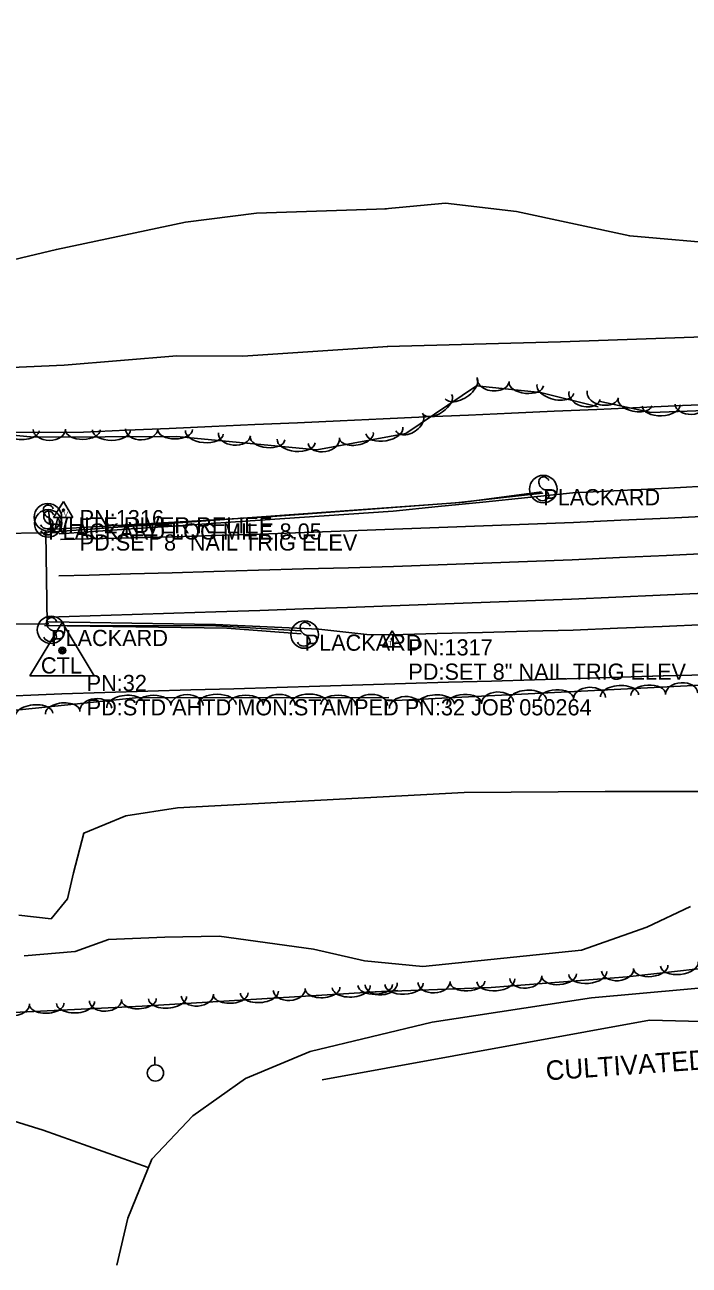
# Model space of a CAD drawing. Extents: x 1441650 to 1491889, y 345904 to 358319.
# Drawn here: x 1482707.8 to 1482912.6, y 345903.7 to 346286.4 of the extents above; entities that cross this region are included whole.
import ezdxf

# ---------------------------------------------------------------- set-up
doc = ezdxf.new("R2010")
doc.units = 0
for name, color, linetype in [('S_BRIDGE', 7, 'Continuous'), ('S_EDGE_PAVEMENT', 7, 'Continuous'), ('S_GUARDRAIL', 7, 'Continuous'), ('S_MISC_BOUNDARY', 7, 'Continuous'), ('S_MISC_BOUNDARY_ANNOT', 7, 'Continuous'), ('S_MSC_PT_SYM', 7, 'Continuous'), ('S_PAVEMENT_CROWN', 7, 'Continuous'), ('S_PRIMARY_CTL', 7, 'Continuous'), ('S_PRIMARY_CTL_ANNOT', 7, 'Continuous'), ('S_RDW_PT_SYM', 7, 'Continuous'), ('S_SECONDARY_CTL', 7, 'Continuous'), ('S_SECONDARY_CTL_ANNOT', 7, 'Continuous'), ('S_SHOULDER', 7, 'Continuous'), ('S_SIGN', 7, 'Continuous'), ('S_SIGN_ANNOT', 7, 'Continuous'), ('S_STR_PT_SYM', 7, 'Continuous'), ('S_STREAM', 7, 'Continuous'), ('S_TRAILS', 7, 'Continuous'), ('S_TREE', 7, 'Continuous'), ('S_UTILITY_POLE', 7, 'Continuous')]:
    doc.layers.add(name, color=color, linetype=linetype)

msp = doc.modelspace()

# ---------------------------------------------------------------- linework, layer by layer
at = {"layer": 'S_BRIDGE'}
for p, q in [((1482514.36, 346127.89), (1482714.22, 346129.63)), ((1482714.22, 346129.63), (1482714.66, 346101.6)), ((1482714.66, 346101.6), (1482513.36, 346099.93))]:
    msp.add_line(p, q, dxfattribs=at)
at = {"layer": 'S_EDGE_PAVEMENT'}
for points in [[(1482718.78, 346127.62), (1482727.59, 346127.84), (1482740.54, 346128.15), (1482753.5, 346128.47), (1482766.46, 346128.79), (1482780.22, 346129.28), (1482793.98, 346129.77), (1482807.75, 346130.26), (1482821.51, 346130.75), (1482835.35, 346131.27), (1482849.2, 346131.8), (1482863.04, 346132.32), (1482876.89, 346132.85), (1482891.5, 346133.52), (1482906.11, 346134.2), (1482920.72, 346134.88)], [(1482714.91, 346103.66), (1482727.85, 346104.05), (1482740.8, 346104.45), (1482753.74, 346104.85), (1482766.69, 346105.25), (1482780.2, 346105.71), (1482793.71, 346106.17), (1482807.23, 346106.63), (1482820.74, 346107.09), (1482834.62, 346107.61), (1482848.49, 346108.14), (1482862.37, 346108.66), (1482876.24, 346109.18), (1482889.95, 346109.79), (1482903.66, 346110.39), (1482917.37, 346111)]]:
    msp.add_lwpolyline(points, dxfattribs=at)
at = {"layer": 'S_GUARDRAIL'}
for p, q in [((1482867.35, 346141.85), (1482840.62, 346138.87)), ((1482840.62, 346138.87), (1482715.03, 346129.88)), ((1482715.33, 346101.05), (1482766.73, 346100.93)), ((1482766.73, 346100.93), (1482792.86, 346099.38))]:
    msp.add_line(p, q, dxfattribs=at)
for points in [[(1482714.7, 346130.67), (1482784.12, 346134.73), (1482843.25, 346139.07), (1482867.09, 346142.3)], [(1482792.98, 346098.55), (1482770.01, 346100.26), (1482713.87, 346101.02)]]:
    msp.add_lwpolyline(points, dxfattribs=at)
at = {"layer": 'S_MISC_BOUNDARY'}
msp.add_lwpolyline([(1482799.4, 345960.94), (1482900.37, 345979.31), (1482984.42, 345977.18), (1483047.64, 345969.8), (1483091.32, 345960.2), (1483132.79, 345957.73), (1483179.79, 345960.5), (1483269, 345973.42), (1483353.52, 345993.94), (1483415.12, 346016.24), (1483479.03, 346022.98), (1483531.22, 346019.61), (1483627.59, 346014.94), (1483659.25, 346014.75), (1483721.08, 346022.38)], dxfattribs=at)
at = {"layer": 'S_MSC_PT_SYM'}
for points in [[(1482715.16, 346136.35), (1482715.16, 346136.4), (1482715.16, 346136.35), (1482715.11, 346136.35), (1482715.16, 346136.35), (1482715.16, 346136.3), (1482715.16, 346136.35), (1482715.21, 346136.35)], [(1482715.36, 346132.57), (1482715.36, 346132.62), (1482715.36, 346132.57), (1482715.31, 346132.57), (1482715.36, 346132.57), (1482715.36, 346132.52), (1482715.36, 346132.57), (1482715.41, 346132.57)]]:
    msp.add_lwpolyline(points, dxfattribs=at)
at = {"layer": 'S_PAVEMENT_CROWN'}
msp.add_lwpolyline([(1482718.22, 346116.36), (1482727.56, 346116.62), (1482740.37, 346116.99), (1482753.18, 346117.35), (1482765.99, 346117.72), (1482779.84, 346118.11), (1482793.69, 346118.51), (1482807.53, 346118.9), (1482821.38, 346119.3), (1482835.17, 346119.81), (1482848.95, 346120.32), (1482862.74, 346120.83), (1482876.52, 346121.34), (1482891.04, 346122.02), (1482905.56, 346122.7), (1482920.09, 346123.38)], dxfattribs=at)
at = {"layer": 'S_PRIMARY_CTL'}
for p, q in [((1482719.31, 346102.04), (1482709.27, 346085.53)), ((1482719.31, 346102.04), (1482729.13, 346085.53)), ((1482709.27, 346085.53), (1482729.13, 346085.53))]:
    msp.add_line(p, q, dxfattribs=at)
for radius in [1.04, 0.609, 0.344]:
    msp.add_circle((1482719.31, 346093.34), radius, dxfattribs=at)
at = {"layer": 'S_RDW_PT_SYM'}
for points in [[(1482867.35, 346141.85), (1482867.35, 346141.9), (1482867.35, 346141.85), (1482867.3, 346141.85), (1482867.35, 346141.85), (1482867.35, 346141.8), (1482867.35, 346141.85), (1482867.4, 346141.85)], [(1482840.62, 346138.87), (1482840.62, 346138.92), (1482840.62, 346138.87), (1482840.57, 346138.87), (1482840.62, 346138.87), (1482840.62, 346138.82), (1482840.62, 346138.87), (1482840.67, 346138.87)], [(1482715.03, 346129.88), (1482715.03, 346129.93), (1482715.03, 346129.88), (1482714.98, 346129.88), (1482715.03, 346129.88), (1482715.03, 346129.83), (1482715.03, 346129.88), (1482715.08, 346129.88)], [(1482715.33, 346101.05), (1482715.33, 346101.1), (1482715.33, 346101.05), (1482715.28, 346101.05), (1482715.33, 346101.05), (1482715.33, 346101), (1482715.33, 346101.05), (1482715.38, 346101.05)], [(1482766.73, 346100.93), (1482766.73, 346100.98), (1482766.73, 346100.93), (1482766.68, 346100.93), (1482766.73, 346100.93), (1482766.73, 346100.88), (1482766.73, 346100.93), (1482766.78, 346100.93)], [(1482792.86, 346099.38), (1482792.86, 346099.43), (1482792.86, 346099.38), (1482792.81, 346099.38), (1482792.86, 346099.38), (1482792.86, 346099.33), (1482792.86, 346099.38), (1482792.91, 346099.38)]]:
    msp.add_lwpolyline(points, dxfattribs=at)
at = {"layer": 'S_SECONDARY_CTL'}
for p, q in [((1482719.65, 346139.29), (1482716.64, 346134.34)), ((1482719.65, 346139.29), (1482722.6, 346134.34)), ((1482716.64, 346134.34), (1482722.6, 346134.34)), ((1482820.99, 346099.43), (1482817.98, 346094.48)), ((1482820.99, 346099.43), (1482823.93, 346094.48)), ((1482817.98, 346094.48), (1482823.93, 346094.48))]:
    msp.add_line(p, q, dxfattribs=at)
for centre, radius in [((1482719.65, 346136.68), 0.311), ((1482719.65, 346136.68), 0.183), ((1482719.65, 346136.68), 0.103), ((1482820.99, 346096.82), 0.311), ((1482820.99, 346096.82), 0.183), ((1482820.99, 346096.82), 0.103)]:
    msp.add_circle(centre, radius, dxfattribs=at)
at = {"layer": 'S_SHOULDER'}
for points in [[(1482718.3, 346129.36), (1482727.52, 346129.98), (1482740.56, 346130.85), (1482753.61, 346131.73), (1482766.65, 346132.6), (1482780.32, 346133.54), (1482793.98, 346134.47), (1482807.64, 346135.41), (1482821.3, 346136.34), (1482835.14, 346137.74), (1482848.99, 346139.14), (1482862.83, 346140.55), (1482876.67, 346141.95), (1482891.43, 346142.71), (1482906.18, 346143.48), (1482920.94, 346144.25)], [(1482714.99, 346102.21), (1482727.87, 346102.01), (1482740.74, 346101.8), (1482753.62, 346101.6), (1482766.49, 346101.39), (1482782.42, 346100.67), (1482798.35, 346099.95), (1482813.24, 346098.34), (1482820.93, 346098.24), (1482834.9, 346098.59), (1482848.86, 346098.94), (1482862.83, 346099.29), (1482876.8, 346099.63), (1482890.52, 346100.21), (1482904.24, 346100.78), (1482917.96, 346101.36)]]:
    msp.add_lwpolyline(points, dxfattribs=at)
at = {"layer": 'S_SIGN'}
msp.add_line((1482715.36, 346132.57), (1482715.16, 346136.35), dxfattribs=at)
for centre in [(1482867.59, 346143.14), (1482714.86, 346134.46), (1482714.95, 346132.57), (1482715.84, 346099.73), (1482794.02, 346098.28)]:
    msp.add_circle(centre, 4.24, dxfattribs=at)
for centre, radius, start, end in [((1482867.72, 346145.3), 1.62, 16.5258, 156.8957), ((1482868.76, 346145.4), 2.55, 167.1196, 241.9813), ((1482866.89, 346140.86), 2.38, 358.6529, 73.7063), ((1482867.33, 346141.75), 2.17, 204.641, 335.359), ((1482716.02, 346136.72), 2.55, 167.1196, 241.9813), ((1482714.98, 346136.62), 1.62, 16.5258, 156.8957), ((1482716.12, 346134.82), 2.55, 167.1196, 241.9813), ((1482715.08, 346134.73), 1.62, 16.5258, 156.8957), ((1482714.6, 346133.07), 2.17, 204.641, 335.359), ((1482714.16, 346132.18), 2.38, 358.6529, 73.7063), ((1482714.25, 346130.29), 2.38, 358.6529, 73.7063), ((1482714.69, 346131.17), 2.17, 204.641, 335.359), ((1482717, 346101.99), 2.55, 167.1196, 241.9813), ((1482715.96, 346101.89), 1.62, 16.5258, 156.8957), ((1482795.19, 346100.53), 2.55, 167.1196, 241.9813), ((1482794.15, 346100.43), 1.62, 16.5258, 156.8957), ((1482715.57, 346098.33), 2.17, 204.641, 335.359), ((1482715.13, 346097.45), 2.38, 358.6529, 73.7063), ((1482793.32, 346096), 2.38, 358.6529, 73.7063), ((1482793.76, 346096.88), 2.17, 204.641, 335.359)]:
    msp.add_arc(centre, radius, start, end, dxfattribs=at)
at = {"layer": 'S_STR_PT_SYM'}
for points in [[(1482714.22, 346129.63), (1482714.22, 346130.13), (1482714.22, 346129.63), (1482713.72, 346129.63), (1482714.22, 346129.63), (1482714.22, 346129.13), (1482714.22, 346129.63), (1482714.72, 346129.63)], [(1482714.66, 346101.6), (1482714.66, 346102.1), (1482714.66, 346101.6), (1482714.16, 346101.6), (1482714.66, 346101.6), (1482714.66, 346101.1), (1482714.66, 346101.6), (1482715.16, 346101.6)]]:
    msp.add_lwpolyline(points, dxfattribs=at)
at = {"layer": 'S_STREAM'}
for points in [[(1483161.44, 346229.28), (1483145.77, 346228.44), (1483122.85, 346230.71), (1483079.54, 346229.81), (1483065.33, 346232.93), (1483048.97, 346235.61), (1483029.22, 346232.25), (1482996.57, 346225.76), (1482973.81, 346222.3), (1482924.84, 346218.62), (1482894.27, 346221.27), (1482859.29, 346228.74), (1482837.43, 346231.38), (1482818.77, 346229.59)], [(1482819.22, 346229.58), (1482779.21, 346228.32), (1482757.31, 346225.48), (1482717.49, 346217.1), (1482695.45, 346211.87), (1482680.42, 346203.92), (1482670.24, 346199.87), (1482659.66, 346201.93), (1482647.03, 346196.35), (1482642.94, 346189.01), (1482637.42, 346190.78), (1482630.68, 346192.27), (1482618.79, 346189.3), (1482604.96, 346183.43), (1482574, 346175.11), (1482550.13, 346167.96), (1482541.86, 346164.49), (1482531.77, 346163.92), (1482518.91, 346166.88), (1482501.38, 346173.5)], [(1482819.48, 346187.14), (1482872.87, 346188.57), (1482925.67, 346190.42), (1482980.49, 346188.78), (1483035.78, 346189.82), (1483061.31, 346195.09), (1483082.45, 346198.65), (1483122.52, 346200.89), (1483158, 346200.61), (1483211.01, 346200.54), (1483253.54, 346203.56), (1483287.57, 346204.4), (1483332.85, 346207.28), (1483385.42, 346210.66), (1483452.69, 346215.64), (1483481.03, 346221.03), (1483552.8, 346224.52), (1483606.06, 346223.46), (1483648.97, 346225.94), (1483672.92, 346226.71), (1483704.96, 346228.67), (1483742.66, 346226.04)], [(1482630.33, 346127.08), (1482632.35, 346135.83), (1482634.66, 346145.88), (1482637.57, 346155.38), (1482644.54, 346164.22), (1482652.45, 346168.31), (1482662.68, 346172.26), (1482673.9, 346176.23), (1482689.66, 346180.02), (1482719.89, 346181.4), (1482754.66, 346184.24), (1482774.96, 346184.13), (1482819.69, 346187.11)], [(1482843.19, 346049.59), (1482754.78, 346044.83), (1482738.93, 346042.36), (1482725.91, 346037.03), (1482722.76, 346024.8), (1482720.91, 346016.78), (1482715.83, 346010.59), (1482705.86, 346011.75)], [(1482843.19, 346049.59), (1482886.64, 346049.87), (1482915.68, 346049.83)], [(1482707.58, 345999.14), (1482723.25, 346000.5), (1482733.57, 346004.2), (1482750.88, 346004.96), (1482767.68, 346005.18), (1482796.73, 346001.24), (1482812.48, 345997.61), (1482830.41, 345995.83), (1482879.35, 346000.94), (1482899.51, 346007.97), (1482912.95, 346014.37)]]:
    msp.add_lwpolyline(points, dxfattribs=at)
at = {"layer": 'S_TRAILS'}
for points in [[(1483156.58, 346042.09), (1483157.49, 346002.49), (1483155.77, 345988.54), (1483148.13, 345978.69), (1483132.02, 345972.07), (1483115.15, 345972.13), (1483101.7, 345974.68), (1483080.29, 345981.17), (1483057.63, 345989.78), (1483043.27, 345993.13), (1483024.53, 345994.97), (1482957.6, 345993.01), (1482882.49, 345986.23), (1482833.29, 345978.65), (1482795.72, 345969.69), (1482775.8, 345961.31), (1482759.52, 345949.83), (1482746.93, 345936.44), (1482739.52, 345918.21), (1482736.08, 345903.73)], [(1482676.23, 345956.92), (1482713.37, 345945.4), (1482745.79, 345933.83)]]:
    msp.add_lwpolyline(points, dxfattribs=at)
at = {"layer": 'S_TREE'}
for points in [[(1482884.53, 346168.51), (1482866.7, 346173), (1482847, 346174.96), (1482825.22, 346160.27), (1482797.76, 346155.25), (1482754.49, 346159.4), (1482710.57, 346159.18), (1482688.92, 346161.2), (1482652.27, 346158.73), (1482585.26, 346171.17), (1482556.01, 346168.24), (1482521.85, 346169.38), (1482481.57, 346178.71), (1482439.52, 346184.32), (1482422.69, 346190.95), (1482411.83, 346211.12), (1482409.58, 346235.86), (1482412.46, 346257.62), (1482418.89, 346273.37), (1482426.22, 346286.38)], [(1483712.4, 346195.85), (1483643.32, 346197.72), (1483532.22, 346195.78), (1483440.62, 346194.12), (1483362, 346184.18), (1483279.56, 346174.96), (1483186.53, 346170.39), (1483102.28, 346167.68), (1483028.86, 346173.81), (1482953.41, 346168.69), (1482900.82, 346166.73), (1482884.69, 346170.27)], [(1482702, 346160.64), (1482725.88, 346160.72), (1482739.07, 346161.3), (1482752.26, 346161.89), (1482765.44, 346162.47), (1482778.63, 346163.06), (1482791.82, 346163.64), (1482805, 346164.23), (1482818.19, 346164.81), (1482831.38, 346165.4), (1482844.56, 346165.98), (1482857.75, 346166.57), (1482870.94, 346167.15), (1482884.13, 346167.74), (1482897.31, 346168.32), (1482910.5, 346168.91), (1482923.69, 346169.49)], [(1482702, 346160.64), (1482725.88, 346160.72), (1482739.07, 346161.3), (1482752.26, 346161.89), (1482765.44, 346162.47), (1482778.63, 346163.06), (1482791.82, 346163.64), (1482805, 346164.23), (1482818.19, 346164.81), (1482831.38, 346165.4), (1482844.56, 346165.98), (1482857.75, 346166.57), (1482870.94, 346167.15), (1482884.13, 346167.74), (1482897.31, 346168.32), (1482910.5, 346168.91), (1482923.69, 346169.49)], [(1482820.02, 346077.87), (1482930.39, 346083.43), (1483005.28, 346087.52), (1483102.99, 346090.74), (1483119.66, 346087.1), (1483132.65, 346077.69), (1483145.78, 346025.74), (1483143.52, 346010.03), (1483140.49, 345996.25), (1483132.71, 345985.21), (1483104.52, 345985.6), (1483070.92, 345993.48), (1483052.22, 345999.17), (1483020.16, 346004.9), (1482983.56, 346001.71), (1482937.27, 345997.59), (1482893.47, 345992.73), (1482851.54, 345989.36), (1482812.98, 345987.97)], [(1482695.13, 346078.96), (1482719.21, 346080.01), (1482732.45, 346080.4), (1482745.7, 346080.79), (1482758.94, 346081.19), (1482772.18, 346081.58), (1482785.42, 346081.97), (1482798.66, 346082.36), (1482811.91, 346082.75), (1482825.15, 346083.15), (1482838.39, 346083.54), (1482851.63, 346083.93), (1482864.88, 346084.32), (1482878.12, 346084.72), (1482891.36, 346085.11), (1482904.6, 346085.5), (1482917.85, 346085.89)], [(1482695.13, 346078.96), (1482719.21, 346080.01), (1482732.45, 346080.4), (1482745.7, 346080.79), (1482758.94, 346081.19), (1482772.18, 346081.58), (1482785.42, 346081.97), (1482798.67, 346082.36), (1482811.91, 346082.75), (1482825.15, 346083.15), (1482838.39, 346083.54), (1482851.64, 346083.93), (1482864.88, 346084.32), (1482878.12, 346084.72), (1482891.36, 346085.11), (1482904.61, 346085.5), (1482917.85, 346085.89)], [(1482822.7, 345988.42), (1482743.93, 345983.64), (1482674.92, 345980.29), (1482638.83, 345986.62), (1482603.36, 345992.09), (1482574.06, 345995.5), (1482547.59, 346006), (1482537.1, 346025.69), (1482539.76, 346046.88), (1482569, 346048.39), (1482616.28, 346051.63), (1482652.28, 346064.03), (1482701.09, 346074.53), (1482741.89, 346078.75), (1482819.93, 346078.82)]]:
    msp.add_lwpolyline(points, dxfattribs=at)
for centre, major_axis, ratio, start_param, end_param in [((1482842.23, 346174.3), (4.85, 3.27), 0.551805, 3.142025, 6.283618), ((1482852.13, 346176.84), (4.93, -0.49), 0.68593, 3.141748, 6.283341), ((1482862.35, 346175.56), (5.32, -0.53), 0.541188, 3.141685, 6.283277), ((1482871.34, 346174.02), (5.66, -1.43), 0.553211, 3.142007, 6.2836), ((1482885.96, 346172.37), (4.82, -0.92), 0.674719, 3.101752, 6.243345), ((1482834.9, 346169.36), (4.42, 2.98), 0.542395, 3.142012, 6.283604), ((1482880.34, 346172.02), (4.78, -1.2), 0.689212, 3.142275, 6.283868), ((1482895.86, 346169.93), (5.18, -1.07), 0.532585, 3.117694, 6.259287), ((1482913.2, 346169.51), (4.95, 0.19), 0.667451, 3.140459, 6.282051), ((1482826.24, 346163.84), (4.1, 2.76), 0.68746, 3.142303, 6.283896), ((1482903.95, 346168.91), (5.86, 0.22), 0.535745, 3.140885, 6.282477), ((1482706.31, 346161.71), (5.84, -0.54), 0.550301, 3.141654, 6.283247), ((1482818.61, 346161.22), (5.7, 1.04), 0.556607, 3.141742, 6.283334), ((1482715.33, 346161.59), (4.96, 0.02), 0.68531, 3.141593, 6.283185), ((1482725.64, 346161.38), (5.35, 0.03), 0.540699, 3.141593, 6.283185), ((1482734.5, 346161.42), (5.87, 0.03), 0.550079, 3.141593, 6.283185), ((1482743.76, 346161.73), (4.96, 0.02), 0.68531, 3.141593, 6.283185), ((1482754.06, 346161.52), (5.35, 0.03), 0.540699, 3.141593, 6.283185), ((1482763.11, 346160.7), (5.84, -0.56), 0.550078, 3.141593, 6.283185), ((1482772.35, 346160.08), (4.93, -0.47), 0.685308, 3.141593, 6.283185), ((1482782.58, 346158.83), (5.32, -0.51), 0.540697, 3.141593, 6.283185), ((1482791.4, 346157.99), (5.84, -0.56), 0.550078, 3.141593, 6.283185), ((1482799.93, 346158.07), (4.82, 0.88), 0.693442, 3.14184, 6.283432), ((1482809.99, 346159.64), (5.2, 0.95), 0.547115, 3.141737, 6.28333), ((1482881.87, 346078.62), (-4.95, -0.25), 0.68222, 3.140662, 6.282254), ((1482891.11, 346079.34), (-5.86, -0.3), 0.547599, 3.141022, 6.282615), ((1482899.96, 346079.79), (-5.34, -0.27), 0.538261, 3.14104, 6.282632), ((1482910.26, 346080.05), (-4.95, -0.25), 0.68222, 3.140662, 6.282254), ((1482729.65, 346075.09), (-4.92, -0.51), 0.68611, 3.141695, 6.283287), ((1482738.82, 346076.3), (-5.83, -0.6), 0.550721, 3.141655, 6.283248), ((1482747.45, 346076.64), (-5.35, 0), 0.54069, 3.141593, 6.283185), ((1482757.76, 346076.38), (-4.96, 0), 0.685299, 3.141593, 6.283185), ((1482767.01, 346076.65), (-5.87, 0), 0.550071, 3.141593, 6.283185), ((1482775.88, 346076.66), (-5.35, 0), 0.54069, 3.141593, 6.283185), ((1482786.18, 346076.41), (-4.96, 0), 0.685299, 3.141593, 6.283185), ((1482795.44, 346076.68), (-5.87, 0), 0.550071, 3.141593, 6.283185), ((1482804.31, 346076.68), (-5.35, 0), 0.54069, 3.141593, 6.283185), ((1482814.61, 346076.43), (-4.96, 0), 0.685299, 3.141593, 6.283185), ((1482825.09, 346075.76), (-4.95, -0.25), 0.68222, 3.140662, 6.282254), ((1482834.32, 346076.48), (-5.86, -0.3), 0.547599, 3.141022, 6.282615), ((1482843.18, 346076.93), (-5.34, -0.27), 0.538261, 3.14104, 6.282632), ((1482853.48, 346077.19), (-4.95, -0.25), 0.68222, 3.140662, 6.282254), ((1482862.71, 346077.91), (-5.86, -0.3), 0.547599, 3.141022, 6.282615), ((1482871.57, 346078.36), (-5.34, -0.27), 0.538261, 3.14104, 6.282632), ((1482710.58, 346073.38), (-5.83, -0.6), 0.550721, 3.141655, 6.283248), ((1482719.39, 346074.29), (-5.31, -0.55), 0.54133, 3.141653, 6.283246), ((1482872.46, 345993.16), (5.33, 0.43), 0.538271, 3.141593, 6.283185), ((1482881.3, 345993.87), (5.85, 0.47), 0.547609, 3.141593, 6.283185), ((1482890.51, 345994.87), (4.94, 0.4), 0.682233, 3.141593, 6.283185), ((1482900.71, 345995.65), (5.31, 0.59), 0.5383, 3.141593, 6.283185), ((1482909.53, 345996.63), (5.83, 0.65), 0.547639, 3.141593, 6.283185), ((1482808.4, 345989.68), (5.85, 0.35), 0.550828, 3.14173, 6.283323), ((1482815.79, 345990.18), (5.34, 0.19), 0.538236, 3.141593, 6.283185), ((1482817.62, 345990.5), (4.94, 0.3), 0.686244, 3.141819, 6.283411), ((1482824.65, 345990.5), (5.86, 0.21), 0.547574, 3.141593, 6.283185), ((1482833.9, 345991.09), (4.95, 0.18), 0.682189, 3.141593, 6.283185), ((1482844.2, 345991.21), (5.34, 0.19), 0.538236, 3.141593, 6.283185), ((1482852.96, 345991.59), (5.85, 0.47), 0.547609, 3.141593, 6.283185), ((1482862.17, 345992.59), (4.94, 0.4), 0.682233, 3.141593, 6.283185), ((1482742.91, 345985.72), (5.34, 0.26), 0.540695, 3.141594, 6.283187), ((1482751.73, 345986.24), (5.85, 0.35), 0.550828, 3.14173, 6.283323), ((1482760.94, 345987.06), (4.94, 0.3), 0.686244, 3.141819, 6.283411), ((1482771.23, 345987.42), (5.33, 0.32), 0.541435, 3.141726, 6.283319), ((1482780.07, 345987.96), (5.85, 0.35), 0.550828, 3.14173, 6.283323), ((1482789.28, 345988.78), (4.94, 0.3), 0.686244, 3.141819, 6.283411), ((1482799.56, 345989.14), (5.33, 0.32), 0.541435, 3.141726, 6.283319), ((1482704.22, 345984.1), (4.95, 0.24), 0.685306, 3.141595, 6.283188), ((1482714.52, 345984.34), (5.34, 0.26), 0.540695, 3.141594, 6.283187), ((1482723.38, 345984.77), (5.86, 0.28), 0.550076, 3.141594, 6.283187), ((1482732.61, 345985.48), (4.95, 0.24), 0.685306, 3.141595, 6.283188)]:
    msp.add_ellipse(centre, major_axis=major_axis, ratio=ratio, start_param=start_param, end_param=end_param, dxfattribs=at)
at = {"layer": 'S_UTILITY_POLE'}
msp.add_line((1482747.87, 345965.53), (1482747.87, 345968.01), dxfattribs=at)
msp.add_circle((1482748.02, 345963.01), 2.5, dxfattribs=at)

# ---------------------------------------------------------------- texts
at = {"layer": 'S_MISC_BOUNDARY_ANNOT'}
msp.add_text('CULTIVATED FIELD', height=6.0004, rotation=4.0081, dxfattribs=at).set_placement((1482868.55, 345960.73))
at = {"layer": 'S_PRIMARY_CTL'}
msp.add_text('CTL', height=5, rotation=360, dxfattribs=at).set_placement((1482712.72, 346086.26))
at = {"layer": 'S_PRIMARY_CTL_ANNOT'}
for s, p in [('PN:32', (1482726.81, 346080.84)), ('PD:STD AHTD MON.STAMPED PN:32 JOB 050264', (1482726.81, 346073.34))]:
    msp.add_text(s, height=5, dxfattribs=at).set_placement(p)
at = {"layer": 'S_SECONDARY_CTL'}
for p in [(1482718.44, 346134.67), (1482819.78, 346094.81)]:
    msp.add_text('TV', height=1.5, rotation=360, dxfattribs=at).set_placement(p)
at = {"layer": 'S_SECONDARY_CTL_ANNOT'}
for s, p in [('PN:1316', (1482724.65, 346131.68)), ('PD:SET 8" NAIL TRIG ELEV', (1482724.65, 346124.18)), ('PN:1317', (1482825.99, 346091.82)), ('PD:SET 8" NAIL TRIG ELEV', (1482825.99, 346084.32))]:
    msp.add_text(s, height=5, dxfattribs=at).set_placement(p)
at = {"layer": 'S_SIGN_ANNOT'}
for s, p in [('PLACKARD', (1482867.59, 346138.14)), ('WHITE RIVER RELIEF', (1482714.86, 346129.46)), ('PLACKARD LOG MILE 8.05', (1482714.95, 346127.57)), ('PLACKARD', (1482715.84, 346094.73)), ('PLACKARD', (1482794.02, 346093.28))]:
    msp.add_text(s, height=5, dxfattribs=at).set_placement(p)

doc.saveas('drawing.dxf')
